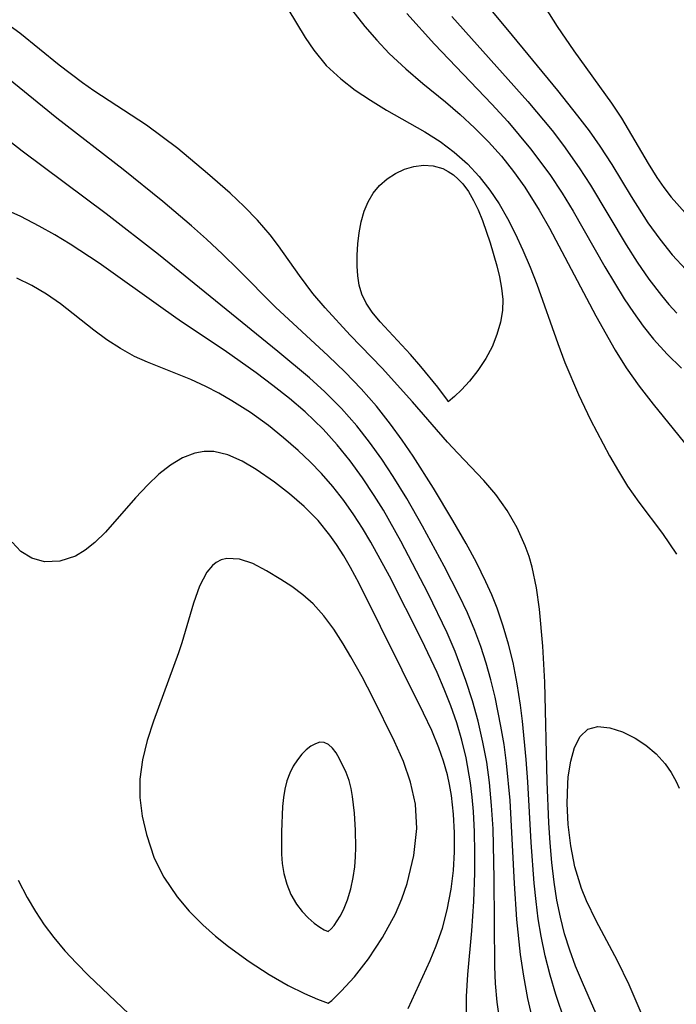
# Model space of a CAD drawing. Header units: metres. Extents: x 1073367 to 1082519, y 1569854 to 1574957.
# Tile 518 of 656: x 1077663 to 1077717, y 1573825 to 1573907. Entities that reach past the tile are written whole.
import ezdxf

# ---------------------------------------------------------------- set-up
doc = ezdxf.new("R2010")
doc.units = ezdxf.units.M
doc.layers.add('CGG_CurvaNivelLidar_v1', color=253, linetype='Continuous', lineweight=30)

msp = doc.modelspace()

# ---------------------------------------------------------------- linework, layer by layer
at = {"layer": 'CGG_CurvaNivelLidar_v1'}
for p, q in [((1077704.5972, 1573911.0748, 70.5), (1077707.5682, 1573906.4098, 70.5)), ((1077700.3314, 1573909.8334, 70), (1077703.4413, 1573906.1205, 70)), ((1077685.1391, 1573907.8591, 68), (1077686.5784, 1573905.4686, 68)), ((1077690.4396, 1573907.8238, 68.5), (1077691.5477, 1573906.3919, 68.5)), ((1077695.049, 1573907.4768, 69), (1077697.3465, 1573904.9246, 69)), ((1077698.7963, 1573907.2206, 69.5), (1077705.1351, 1573900.1609, 69.5)), ((1077662.7997, 1573905.8323, 68), (1077661.6131, 1573906.7056, 68)), ((1077691.5477, 1573906.3919, 68.5), (1077692.5378, 1573905.25, 68.5)), ((1077707.5682, 1573906.4098, 70.5), (1077708.9643, 1573904.3614, 70.5)), ((1077666.09, 1573903.1906, 68), (1077662.7997, 1573905.8323, 68)), ((1077686.5784, 1573905.4686, 68), (1077687.2945, 1573904.4201, 68)), ((1077703.4413, 1573906.1205, 70), (1077707.5878, 1573901.0673, 70)), ((1077692.5378, 1573905.25, 68.5), (1077693.5834, 1573904.1602, 68.5)), ((1077697.3465, 1573904.9246, 69), (1077702.1272, 1573899.9376, 69)), ((1077687.2945, 1573904.4201, 68), (1077688.3273, 1573903.154, 68)), ((1077693.5834, 1573904.1602, 68.5), (1077694.9565, 1573902.8673, 68.5)), ((1077708.9643, 1573904.3614, 70.5), (1077712.1005, 1573900.0249, 70.5)), ((1077668.0279, 1573901.7187, 68), (1077666.09, 1573903.1906, 68)), ((1077688.3273, 1573903.154, 68), (1077689.5393, 1573902.028, 68)), ((1077665.8774, 1573898.7609, 68.5), (1077661.5471, 1573902.278, 68.5)), ((1077694.9565, 1573902.8673, 68.5), (1077696.385, 1573901.6461, 68.5)), ((1077668.9807, 1573901.0495, 68), (1077668.0279, 1573901.7187, 68)), ((1077689.5393, 1573902.028, 68), (1077690.7423, 1573901.1087, 68)), ((1077696.385, 1573901.6461, 68.5), (1077698.2589, 1573900.1379, 68.5)), ((1077673.354, 1573898.1776, 68), (1077668.9807, 1573901.0495, 68)), ((1077690.7423, 1573901.1087, 68), (1077692.0216, 1573900.2505, 68)), ((1077707.5878, 1573901.0673, 70), (1077709.2685, 1573898.9657, 70)), ((1077692.0216, 1573900.2505, 68), (1077693.3521, 1573899.4409, 68)), ((1077698.2589, 1573900.1379, 68.5), (1077699.494, 1573899.0825, 68.5)), ((1077702.1272, 1573899.9376, 69), (1077703.4517, 1573898.4825, 69)), ((1077705.1351, 1573900.1609, 69.5), (1077707.1444, 1573897.7272, 69.5)), ((1077712.1005, 1573900.0249, 70.5), (1077712.9249, 1573898.772, 70.5)), ((1077663.0148, 1573896.0195, 69), (1077659.2704, 1573898.8973, 69)), ((1077693.3521, 1573899.4409, 68), (1077696.5471, 1573897.6386, 68)), ((1077699.494, 1573899.0825, 68.5), (1077700.6916, 1573897.9724, 68.5)), ((1077709.2685, 1573898.9657, 70), (1077710.2212, 1573897.7094, 70)), ((1077671.4251, 1573894.5021, 68.5), (1077665.8774, 1573898.7609, 68.5)), ((1077674.6755, 1573897.2238, 68), (1077673.354, 1573898.1776, 68)), ((1077703.4517, 1573898.4825, 69), (1077705.342, 1573896.2219, 69)), ((1077712.9249, 1573898.772, 70.5), (1077715.1392, 1573895, 70.5)), ((1077675.9604, 1573896.2271, 68), (1077674.6755, 1573897.2238, 68)), ((1077696.5471, 1573897.6386, 68), (1077697.8342, 1573896.824, 68)), ((1077700.6916, 1573897.9724, 68.5), (1077701.8418, 1573896.8057, 68.5)), ((1077707.1444, 1573897.7272, 69.5), (1077708.1041, 1573896.4787, 69.5)), ((1077710.2212, 1573897.7094, 70), (1077711.1283, 1573896.4257, 70)), ((1077697.8342, 1573896.824, 68), (1077698.9973, 1573895.9471, 68)), ((1077701.8418, 1573896.8057, 68.5), (1077702.9171, 1573895.5993, 68.5)), ((1077708.1041, 1573896.4787, 69.5), (1077709.4123, 1573894.6427, 69.5)), ((1077711.1283, 1573896.4257, 70), (1077712.1073, 1573894.9041, 70)), ((1077670.0072, 1573890.7895, 69), (1077663.0148, 1573896.0195, 69)), ((1077678.439, 1573894.1672, 68), (1077675.9604, 1573896.2271, 68)), ((1077698.9973, 1573895.9471, 68), (1077700.0841, 1573894.9702, 68)), ((1077702.9171, 1573895.5993, 68.5), (1077703.931, 1573894.3366, 68.5)), ((1077705.342, 1573896.2219, 69), (1077706.9457, 1573894.074, 69)), ((1077694.8509, 1573894.5126, 67.5), (1077695.6317, 1573894.749, 67.5)), ((1077695.6317, 1573894.749, 67.5), (1077696.424, 1573894.8539, 67.5)), ((1077696.424, 1573894.8539, 67.5), (1077697.2472, 1573894.7984, 67.5)), ((1077697.2472, 1573894.7984, 67.5), (1077698.0361, 1573894.5697, 67.5)), ((1077700.0841, 1573894.9702, 68), (1077701.0711, 1573893.9151, 68)), ((1077712.1073, 1573894.9041, 70), (1077713.7256, 1573892.2473, 70)), ((1077715.1392, 1573895, 70.5), (1077715.8736, 1573893.8341, 70.5)), ((1077674.7324, 1573891.8247, 68.5), (1077671.4251, 1573894.5021, 68.5)), ((1077680.3153, 1573892.5121, 68), (1077678.439, 1573894.1672, 68)), ((1077693.3976, 1573893.7119, 67.5), (1077694.0994, 1573894.1638, 67.5)), ((1077694.0994, 1573894.1638, 67.5), (1077694.8509, 1573894.5126, 67.5)), ((1077698.0361, 1573894.5697, 67.5), (1077698.499, 1573894.3373, 67.5)), ((1077698.499, 1573894.3373, 67.5), (1077698.9343, 1573894.0421, 67.5)), ((1077698.9343, 1573894.0421, 67.5), (1077699.333, 1573893.6968, 67.5)), ((1077701.0711, 1573893.9151, 68), (1077701.9691, 1573892.7736, 68)), ((1077703.931, 1573894.3366, 68.5), (1077704.8766, 1573893.0178, 68.5)), ((1077706.9457, 1573894.074, 69), (1077707.9749, 1573892.5314, 69)), ((1077709.4123, 1573894.6427, 69.5), (1077710.3482, 1573893.184, 69.5)), ((1077692.2538, 1573892.5178, 67.5), (1077692.77, 1573893.1567, 67.5)), ((1077692.77, 1573893.1567, 67.5), (1077693.3976, 1573893.7119, 67.5)), ((1077699.333, 1573893.6968, 67.5), (1077699.7005, 1573893.303, 67.5)), ((1077699.7005, 1573893.303, 67.5), (1077700.1833, 1573892.6479, 67.5)), ((1077710.3482, 1573893.184, 69.5), (1077713.3168, 1573888.2284, 69.5)), ((1077715.8736, 1573893.8341, 70.5), (1077716.4491, 1573892.9986, 70.5)), ((1077681.4907, 1573891.4094, 68), (1077680.3153, 1573892.5121, 68)), ((1077691.8285, 1573891.7981, 67.5), (1077692.2538, 1573892.5178, 67.5)), ((1077700.1833, 1573892.6479, 67.5), (1077700.608, 1573891.9216, 67.5)), ((1077701.9691, 1573892.7736, 68), (1077702.733, 1573891.6214, 68)), ((1077704.8766, 1573893.0178, 68.5), (1077706.0721, 1573891.1041, 68.5)), ((1077707.9749, 1573892.5314, 69), (1077708.8978, 1573891.0154, 69)), ((1077713.7256, 1573892.2473, 70), (1077715.1249, 1573890.0649, 70)), ((1077716.4491, 1573892.9986, 70.5), (1077717.0576, 1573892.1957, 70.5)), ((1077677.0995, 1573889.8119, 68.5), (1077674.7324, 1573891.8247, 68.5)), ((1077691.4933, 1573891.0164, 67.5), (1077691.8285, 1573891.7981, 67.5)), ((1077700.608, 1573891.9216, 67.5), (1077700.9855, 1573891.1426, 67.5)), ((1077702.733, 1573891.6214, 68), (1077703.4284, 1573890.4118, 68)), ((1077717.0576, 1573892.1957, 70.5), (1077718.2258, 1573890.883, 70.5)), ((1077662.8909, 1573890.5745, 69.5), (1077661.3507, 1573891.2705, 69.5)), ((1077674.3502, 1573887.4022, 69), (1077670.0072, 1573890.7895, 69)), ((1077682.6111, 1573890.2652, 68), (1077681.4907, 1573891.4094, 68)), ((1077691.2375, 1573890.1415, 67.5), (1077691.4933, 1573891.0164, 67.5)), ((1077700.9855, 1573891.1426, 67.5), (1077701.3542, 1573890.2476, 67.5)), ((1077706.0721, 1573891.1041, 68.5), (1077706.9274, 1573889.5972, 68.5)), ((1077708.8978, 1573891.0154, 69), (1077711.5372, 1573886.3847, 69)), ((1077664.4189, 1573889.7843, 69.5), (1077662.8909, 1573890.5745, 69.5)), ((1077665.7205, 1573889.0493, 69.5), (1077664.4189, 1573889.7843, 69.5)), ((1077678.3526, 1573888.6974, 68.5), (1077677.0995, 1573889.8119, 68.5)), ((1077683.6502, 1573889.0625, 68), (1077682.6111, 1573890.2652, 68)), ((1077691.0646, 1573889.232, 67.5), (1077691.2375, 1573890.1415, 67.5)), ((1077701.3542, 1573890.2476, 67.5), (1077701.9942, 1573888.3757, 67.5)), ((1077703.4284, 1573890.4118, 68), (1077704.0712, 1573889.159, 68)), ((1077715.1249, 1573890.0649, 70), (1077716.1095, 1573888.683, 70)), ((1077667.011, 1573888.2717, 69.5), (1077665.7205, 1573889.0493, 69.5)), ((1077684.3524, 1573888.1339, 68), (1077683.6502, 1573889.0625, 68)), ((1077690.958, 1573888.3039, 67.5), (1077691.0646, 1573889.232, 67.5)), ((1077704.0712, 1573889.159, 68), (1077704.7177, 1573887.7745, 68)), ((1077706.9274, 1573889.5972, 68.5), (1077710.7774, 1573882.304, 68.5)), ((1077669.4105, 1573886.7042, 69.5), (1077667.011, 1573888.2717, 69.5)), ((1077679.6996, 1573887.4498, 68.5), (1077678.3526, 1573888.6974, 68.5)), ((1077690.9074, 1573887.3712, 67.5), (1077690.958, 1573888.3039, 67.5)), ((1077701.9942, 1573888.3757, 67.5), (1077702.5356, 1573886.4839, 67.5)), ((1077713.3168, 1573888.2284, 69.5), (1077714.2431, 1573886.7706, 69.5)), ((1077716.1095, 1573888.683, 70), (1077717.1591, 1573887.3735, 70)), ((1077684.3071, 1573879.3527, 69), (1077674.3502, 1573887.4022, 69)), ((1077681.0067, 1573886.1734, 68.5), (1077679.6996, 1573887.4498, 68.5)), ((1077686.0973, 1573885.6617, 68), (1077684.3524, 1573888.1339, 68)), ((1077690.9088, 1573886.4472, 67.5), (1077690.9074, 1573887.3712, 67.5)), ((1077704.7177, 1573887.7745, 68), (1077705.3212, 1573886.3616, 68)), ((1077717.1591, 1573887.3735, 70), (1077718.2905, 1573886.1602, 70)), ((1077674.7493, 1573882.8838, 69.5), (1077669.4105, 1573886.7042, 69.5)), ((1077714.2431, 1573886.7706, 69.5), (1077715.2146, 1573885.3569, 69.5)), ((1077684.1005, 1573883.0357, 68.5), (1077681.0067, 1573886.1734, 68.5)), ((1077690.9583, 1573885.6389, 67.5), (1077690.9088, 1573886.4472, 67.5)), ((1077702.5356, 1573886.4839, 67.5), (1077702.7611, 1573885.5471, 67.5)), ((1077705.3212, 1573886.3616, 68), (1077705.8707, 1573884.9578, 68)), ((1077711.5372, 1573886.3847, 69), (1077713.1608, 1573883.7315, 69)), ((1077663.8089, 1573884.8248, 70), (1077662.567, 1573885.4467, 70)), ((1077687.2281, 1573884.1625, 68), (1077686.0973, 1573885.6617, 68)), ((1077691.0734, 1573884.8578, 67.5), (1077690.9583, 1573885.6389, 67.5)), ((1077702.7611, 1573885.5471, 67.5), (1077702.9381, 1573884.6103, 67.5)), ((1077705.8707, 1573884.9578, 68), (1077707.6097, 1573880.0003, 68)), ((1077715.2146, 1573885.3569, 69.5), (1077716.2463, 1573884.0043, 69.5)), ((1077665.0221, 1573884.1047, 70), (1077663.8089, 1573884.8248, 70)), ((1077666.1944, 1573883.3016, 70), (1077665.0221, 1573884.1047, 70)), ((1077688.2363, 1573882.9634, 68), (1077687.2281, 1573884.1625, 68)), ((1077691.2825, 1573884.1148, 67.5), (1077691.0734, 1573884.8578, 67.5)), ((1077691.6482, 1573883.3516, 67.5), (1077691.2825, 1573884.1148, 67.5)), ((1077702.9381, 1573884.6103, 67.5), (1077703.0419, 1573883.6719, 67.5)), ((1077668.9615, 1573881.1172, 70), (1077666.1944, 1573883.3016, 70)), ((1077692.1492, 1573882.6132, 67.5), (1077691.6482, 1573883.3516, 67.5)), ((1077703.0419, 1573883.6719, 67.5), (1077703.0109, 1573882.7569, 67.5)), ((1077713.1608, 1573883.7315, 69), (1077713.9325, 1573882.5787, 69)), ((1077716.2463, 1573884.0043, 69.5), (1077716.8808, 1573883.2549, 69.5)), ((1077716.8808, 1573883.2549, 69.5), (1077717.5475, 1573882.5389, 69.5)), ((1077676.2769, 1573881.8215, 69.5), (1077674.7493, 1573882.8838, 69.5)), ((1077688.4909, 1573878.9682, 68.5), (1077684.1005, 1573883.0357, 68.5)), ((1077690.3377, 1573880.7044, 68), (1077688.2363, 1573882.9634, 68)), ((1077692.8219, 1573881.8043, 67.5), (1077692.1492, 1573882.6132, 67.5)), ((1077703.0109, 1573882.7569, 67.5), (1077702.8438, 1573881.7693, 67.5)), ((1077713.9325, 1573882.5787, 69), (1077714.742, 1573881.4582, 69)), ((1077679.838, 1573879.4544, 69.5), (1077676.2769, 1573881.8215, 69.5)), ((1077695.3409, 1573879.0788, 67.5), (1077692.8219, 1573881.8043, 67.5)), ((1077702.8438, 1573881.7693, 67.5), (1077702.5511, 1573880.7485, 67.5)), ((1077710.7774, 1573882.304, 68.5), (1077712.387, 1573879.4515, 68.5)), ((1077670.0544, 1573880.3123, 70), (1077668.9615, 1573881.1172, 70)), ((1077714.742, 1573881.4582, 69), (1077715.5995, 1573880.3791, 69)), ((1077671.1852, 1573879.5768, 70), (1077670.0544, 1573880.3123, 70)), ((1077692.9951, 1573877.9402, 68), (1077690.3377, 1573880.7044, 68)), ((1077702.5511, 1573880.7485, 67.5), (1077702.1444, 1573879.7335, 67.5)), ((1077707.6097, 1573880.0003, 68), (1077708.2155, 1573878.4293, 68)), ((1077715.5995, 1573880.3791, 69), (1077716.722, 1573879.1295, 69)), ((1077672.3575, 1573878.935, 70), (1077671.1852, 1573879.5768, 70)), ((1077682.4954, 1573877.558, 69.5), (1077679.838, 1573879.4544, 69.5)), ((1077686.9479, 1573877.1383, 69), (1077684.3071, 1573879.3527, 69)), ((1077702.1444, 1573879.7335, 67.5), (1077701.6366, 1573878.7617, 67.5)), ((1077712.387, 1573879.4515, 68.5), (1077713.322, 1573877.9673, 68.5)), ((1077716.722, 1573879.1295, 69), (1077717.9203, 1573877.9518, 69)), ((1077673.4477, 1573878.4479, 70), (1077672.3575, 1573878.935, 70)), ((1077677.0496, 1573877, 70), (1077673.4477, 1573878.4479, 70)), ((1077689.8954, 1573877.6224, 68.5), (1077688.4909, 1573878.9682, 68.5)), ((1077696.1983, 1573878.1037, 67.5), (1077695.3409, 1573879.0788, 67.5)), ((1077701.6366, 1573878.7617, 67.5), (1077700.9659, 1573877.7508, 67.5)), ((1077708.2155, 1573878.4293, 68), (1077709.3478, 1573875.748, 68)), ((1077683.8929, 1573876.5093, 69.5), (1077682.4954, 1573877.558, 69.5)), ((1077691.2472, 1573876.2262, 68.5), (1077689.8954, 1573877.6224, 68.5)), ((1077695.5212, 1573875.1367, 68), (1077692.9951, 1573877.9402, 68)), ((1077697.6227, 1573876.3757, 67.5), (1077696.1983, 1573878.1037, 67.5)), ((1077700.9659, 1573877.7508, 67.5), (1077700.2595, 1573876.8668, 67.5)), ((1077713.322, 1573877.9673, 68.5), (1077714.4055, 1573876.4431, 68.5)), ((1077678.2905, 1573876.43, 70), (1077677.0496, 1573877, 70)), ((1077688.2173, 1573875.987, 69), (1077686.9479, 1573877.1383, 69)), ((1077700.2595, 1573876.8668, 67.5), (1077699.5889, 1573876.1356, 67.5)), ((1077679.382, 1573875.8631, 70), (1077678.2905, 1573876.43, 70)), ((1077680.4575, 1573875.2456, 70), (1077679.382, 1573875.8631, 70)), ((1077685.2598, 1573875.4291, 69.5), (1077683.8929, 1573876.5093, 69.5)), ((1077689.6036, 1573874.5999, 69), (1077688.2173, 1573875.987, 69)), ((1077692.505, 1573874.7886, 68.5), (1077691.2472, 1573876.2262, 68.5)), ((1077698.4288, 1573875.2999, 67.5), (1077697.6227, 1573876.3757, 67.5)), ((1077699.5889, 1573876.1356, 67.5), (1077699.0247, 1573875.5843, 67.5)), ((1077714.4055, 1573876.4431, 68.5), (1077715.5531, 1573874.9626, 68.5)), ((1077682.0166, 1573874.2525, 70), (1077680.4575, 1573875.2456, 70)), ((1077686.5806, 1573874.3034, 69.5), (1077685.2598, 1573875.4291, 69.5)), ((1077698.4429, 1573871.7946, 68), (1077695.5212, 1573875.1367, 68)), ((1077698.5, 1573875.1373, 67.5), (1077698.4288, 1573875.2999, 67.5)), ((1077699.0247, 1573875.5843, 67.5), (1077698.5, 1573875.1373, 67.5)), ((1077709.3478, 1573875.748, 68), (1077710.3499, 1573873.6459, 68)), ((1077683.5258, 1573873.167, 70), (1077682.0166, 1573874.2525, 70)), ((1077688.0757, 1573872.8693, 69.5), (1077686.5806, 1573874.3034, 69.5)), ((1077690.8742, 1573873.1542, 69), (1077689.6036, 1573874.5999, 69)), ((1077693.6932, 1573873.2922, 68.5), (1077692.505, 1573874.7886, 68.5)), ((1077715.5531, 1573874.9626, 68.5), (1077719.7157, 1573869.802, 68.5)), ((1077710.3499, 1573873.6459, 68), (1077711.9329, 1573870.6456, 68)), ((1077684.7731, 1573872.1606, 70), (1077683.5258, 1573873.167, 70)), ((1077689.2347, 1573871.5826, 69.5), (1077688.0757, 1573872.8693, 69.5)), ((1077691.9442, 1573871.7891, 69), (1077690.8742, 1573873.1542, 69)), ((1077694.6582, 1573871.971, 68.5), (1077693.6932, 1573873.2922, 68.5)), ((1077685.9795, 1573871.1013, 70), (1077684.7731, 1573872.1606, 70)), ((1077692.9554, 1573870.3754, 69), (1077691.9442, 1573871.7891, 69)), ((1077695.5805, 1573870.6204, 68.5), (1077694.6582, 1573871.971, 68.5)), ((1077699.282, 1573870.8785, 68), (1077698.4429, 1573871.7946, 68)), ((1077678.1565, 1573871.0192, 70.5), (1077677.3837, 1573870.8833, 70.5)), ((1077678.9735, 1573871.0034, 70.5), (1077678.1565, 1573871.0192, 70.5)), ((1077680.1466, 1573870.7255, 70.5), (1077678.9735, 1573871.0034, 70.5)), ((1077686.982, 1573870.1608, 70), (1077685.9795, 1573871.1013, 70)), ((1077690.3208, 1573870.2279, 69.5), (1077689.2347, 1573871.5826, 69.5)), ((1077676.3535, 1573870.4822, 70.5), (1077675.3541, 1573869.8788, 70.5)), ((1077677.3837, 1573870.8833, 70.5), (1077676.3535, 1573870.4822, 70.5)), ((1077681.3188, 1573870.2121, 70.5), (1077680.1466, 1573870.7255, 70.5)), ((1077682.4928, 1573869.5266, 70.5), (1077681.3188, 1573870.2121, 70.5)), ((1077687.9436, 1573869.1778, 70), (1077686.982, 1573870.1608, 70)), ((1077691.3454, 1573868.8187, 69.5), (1077690.3208, 1573870.2279, 69.5)), ((1077693.9162, 1573868.9223, 69), (1077692.9554, 1573870.3754, 69)), ((1077697.2697, 1573867.952, 68.5), (1077695.5805, 1573870.6204, 68.5)), ((1077701.4596, 1573868.6102, 68), (1077699.282, 1573870.8785, 68)), ((1077711.9329, 1573870.6456, 68), (1077712.662, 1573869.3735, 68)), ((1077675.3541, 1573869.8788, 70.5), (1077674.3878, 1573869.1192, 70.5)), ((1077684.0338, 1573868.4591, 70.5), (1077682.4928, 1573869.5266, 70.5)), ((1077712.662, 1573869.3735, 68), (1077713.4355, 1573868.1396, 68)), ((1077674.3878, 1573869.1192, 70.5), (1077673.4584, 1573868.2419, 70.5)), ((1077688.8932, 1573868.0879, 70), (1077687.9436, 1573869.1778, 70)), ((1077692.315, 1573867.3643, 69.5), (1077691.3454, 1573868.8187, 69.5)), ((1077695.0354, 1573867.0976, 69), (1077693.9162, 1573868.9223, 69)), ((1077702.4697, 1573867.4354, 68), (1077701.4596, 1573868.6102, 68)), ((1077673.4584, 1573868.2419, 70.5), (1077672.4465, 1573867.1478, 70.5)), ((1077685.2827, 1573867.4938, 70.5), (1077684.0338, 1573868.4591, 70.5)), ((1077689.7859, 1573866.9429, 70), (1077688.8932, 1573868.0879, 70)), ((1077698.8897, 1573865.2662, 68.5), (1077697.2697, 1573867.952, 68.5)), ((1077713.4355, 1573868.1396, 68), (1077714.381, 1573866.799, 68)), ((1077672.4465, 1573867.1478, 70.5), (1077669.9447, 1573864.3063, 70.5)), ((1077686.4993, 1573866.4345, 70.5), (1077685.2827, 1573867.4938, 70.5)), ((1077690.6268, 1573865.7514, 70), (1077689.7859, 1573866.9429, 70)), ((1077693.0874, 1573866.1173, 69.5), (1077692.315, 1573867.3643, 69.5)), ((1077696.3592, 1573864.7913, 69), (1077695.0354, 1573867.0976, 69)), ((1077703.4153, 1573866.0963, 68), (1077702.4697, 1573867.4354, 68)), ((1077687.6471, 1573865.2664, 70.5), (1077686.4993, 1573866.4345, 70.5)), ((1077694.543, 1573863.5621, 69.5), (1077693.0874, 1573866.1173, 69.5)), ((1077704.2278, 1573864.6653, 68), (1077703.4153, 1573866.0963, 68)), ((1077714.381, 1573866.799, 68), (1077716.3461, 1573864.183, 68)), ((1077688.6321, 1573864.0584, 70.5), (1077687.6471, 1573865.2664, 70.5)), ((1077691.3542, 1573864.626, 70), (1077690.6268, 1573865.7514, 70)), ((1077699.9945, 1573863.3677, 68.5), (1077698.8897, 1573865.2662, 68.5)), ((1077692.0458, 1573863.4726, 70), (1077691.3542, 1573864.626, 70)), ((1077698.154, 1573861.4694, 69), (1077696.3592, 1573864.7913, 69)), ((1077704.905, 1573863.1579, 68), (1077704.2278, 1573864.6653, 68)), ((1077669.9447, 1573864.3063, 70.5), (1077669.0515, 1573863.4304, 70.5)), ((1077689.1882, 1573863.2733, 70.5), (1077688.6321, 1573864.0584, 70.5)), ((1077696.8097, 1573859.1938, 69.5), (1077694.543, 1573863.5621, 69.5)), ((1077716.3461, 1573864.183, 68), (1077717.5047, 1573862.4663, 68)), ((1077662.8993, 1573862.6883, 70.5), (1077662.1739, 1573863.4613, 70.5)), ((1077668.2644, 1573862.801, 70.5), (1077667.4458, 1573862.3092, 70.5)), ((1077669.0515, 1573863.4304, 70.5), (1077668.2644, 1573862.801, 70.5)), ((1077689.7902, 1573862.3307, 70.5), (1077689.1882, 1573863.2733, 70.5)), ((1077693.5975, 1573860.6224, 70), (1077692.0458, 1573863.4726, 70)), ((1077700.8397, 1573861.7804, 68.5), (1077699.9945, 1573863.3677, 68.5)), ((1077705.2233, 1573862.2776, 68), (1077704.905, 1573863.1579, 68)), ((1077663.8169, 1573862.1321, 70.5), (1077662.8993, 1573862.6883, 70.5)), ((1077664.8697, 1573861.8383, 70.5), (1077663.8169, 1573862.1321, 70.5)), ((1077667.4458, 1573862.3092, 70.5), (1077666.1496, 1573861.8777, 70.5)), ((1077679.5839, 1573861.9858, 71), (1077679.1626, 1573861.767, 71)), ((1077680.0463, 1573862.1007, 71), (1077679.5839, 1573861.9858, 71)), ((1077681.1175, 1573862.0462, 71), (1077680.0463, 1573862.1007, 71)), ((1077682.2173, 1573861.6774, 71), (1077681.1175, 1573862.0462, 71)), ((1077690.3571, 1573861.3549, 70.5), (1077689.7902, 1573862.3307, 70.5)), ((1077705.491, 1573861.3773, 68), (1077705.2233, 1573862.2776, 68)), ((1077666.1496, 1573861.8777, 70.5), (1077664.8697, 1573861.8383, 70.5)), ((1077678.8693, 1573861.5336, 71), (1077678.3967, 1573860.9777, 71)), ((1077679.1626, 1573861.767, 71), (1077678.8693, 1573861.5336, 71)), ((1077683.3667, 1573861.0897, 71), (1077682.2173, 1573861.6774, 71)), ((1077691.0665, 1573860.0227, 70.5), (1077690.3571, 1573861.3549, 70.5)), ((1077699.4113, 1573859.0249, 69), (1077698.154, 1573861.4694, 69)), ((1077701.6281, 1573860.1626, 68.5), (1077700.8397, 1573861.7804, 68.5)), ((1077705.8537, 1573859.6567, 68), (1077705.491, 1573861.3773, 68)), ((1077678.3967, 1573860.9777, 71), (1077677.7827, 1573859.806, 71)), ((1077684.5529, 1573860.3676, 71), (1077683.3667, 1573861.0897, 71)), ((1077685.4728, 1573859.7616, 71), (1077684.5529, 1573860.3676, 71)), ((1077696.302, 1573855.297, 70), (1077693.5975, 1573860.6224, 70)), ((1077677.7827, 1573859.806, 71), (1077677.2767, 1573858.3798, 71)), ((1077686.3786, 1573859.0933, 71), (1077685.4728, 1573859.7616, 71)), ((1077696.4413, 1573849.2283, 70.5), (1077691.0665, 1573860.0227, 70.5)), ((1077702.1156, 1573859.0701, 68.5), (1077701.6281, 1573860.1626, 68.5)), ((1077706.0914, 1573857.8863, 68), (1077705.8537, 1573859.6567, 68)), ((1077687.2397, 1573858.3332, 71), (1077686.3786, 1573859.0933, 71)), ((1077698.3981, 1573855.9098, 69.5), (1077696.8097, 1573859.1938, 69.5)), ((1077700.0965, 1573857.5831, 69), (1077699.4113, 1573859.0249, 69)), ((1077702.5634, 1573857.9608, 68.5), (1077702.1156, 1573859.0701, 68.5)), ((1077677.2767, 1573858.3798, 71), (1077676.2988, 1573855.0899, 71)), ((1077688.1303, 1573857.3375, 71), (1077687.2397, 1573858.3332, 71)), ((1077703.0772, 1573856.4793, 68.5), (1077702.5634, 1573857.9608, 68.5)), ((1077706.3663, 1573854.8057, 68), (1077706.0914, 1573857.8863, 68)), ((1077688.9513, 1573856.2204, 71), (1077688.1303, 1573857.3375, 71)), ((1077700.7204, 1573856.1179, 69), (1077700.0965, 1573857.5831, 69)), ((1077689.7285, 1573855.0152, 71), (1077688.9513, 1573856.2204, 71)), ((1077703.5163, 1573854.9688, 68.5), (1077703.0772, 1573856.4793, 68.5)), ((1077699.071, 1573854.3526, 69.5), (1077698.3981, 1573855.9098, 69.5)), ((1077701.2161, 1573854.7672, 69), (1077700.7204, 1573856.1179, 69)), ((1077676.2988, 1573855.0899, 71), (1077676.0214, 1573854.2469, 71)), ((1077690.3812, 1573853.9227, 71), (1077689.7285, 1573855.0152, 71)), ((1077697.5672, 1573852.6086, 70), (1077696.302, 1573855.297, 70)), ((1077701.6529, 1573853.394, 69), (1077701.2161, 1573854.7672, 69)), ((1077703.8903, 1573853.4351, 68.5), (1077703.5163, 1573854.9688, 68.5)), ((1077706.553, 1573851.8153, 68), (1077706.3663, 1573854.8057, 68)), ((1077676.0214, 1573854.2469, 71), (1077673.9441, 1573848.566, 71)), ((1077691.3166, 1573852.2513, 71), (1077690.3812, 1573853.9227, 71)), ((1077699.9612, 1573851.9475, 69.5), (1077699.071, 1573854.3526, 69.5)), ((1077702.0426, 1573851.9917, 69), (1077701.6529, 1573853.394, 69)), ((1077704.2415, 1573851.6801, 68.5), (1077703.8903, 1573853.4351, 68.5)), ((1077692.2207, 1573850.5321, 71), (1077691.3166, 1573852.2513, 71)), ((1077698.1644, 1573851.2344, 70), (1077697.5672, 1573852.6086, 70)), ((1077700.5028, 1573850.2595, 69.5), (1077699.9612, 1573851.9475, 69.5)), ((1077702.3887, 1573850.5746, 69), (1077702.0426, 1573851.9917, 69)), ((1077704.5201, 1573849.9062, 68.5), (1077704.2415, 1573851.6801, 68.5)), ((1077706.7424, 1573843.5284, 68), (1077706.553, 1573851.8153, 68)), ((1077694.0193, 1573846.8846, 71), (1077692.2207, 1573850.5321, 71)), ((1077698.7121, 1573849.8341, 70), (1077698.1644, 1573851.2344, 70)), ((1077702.8848, 1573848.1578, 69), (1077702.3887, 1573850.5746, 69)), ((1077699.2007, 1573848.4145, 70), (1077698.7121, 1573849.8341, 70)), ((1077700.9828, 1573848.5532, 69.5), (1077700.5028, 1573850.2595, 69.5)), ((1077704.6827, 1573848.5718, 68.5), (1077704.5201, 1573849.9062, 68.5)), ((1077697.1162, 1573847.8006, 70.5), (1077696.4413, 1573849.2283, 70.5)), ((1077673.9441, 1573848.566, 71), (1077673.4275, 1573846.9593, 71)), ((1077699.6263, 1573846.9768, 70), (1077699.2007, 1573848.4145, 70)), ((1077701.3885, 1573846.8279, 69.5), (1077700.9828, 1573848.5532, 69.5)), ((1077703.1393, 1573846.6109, 69), (1077702.8848, 1573848.1578, 69)), ((1077704.9819, 1573845.3722, 68.5), (1077704.6827, 1573848.5718, 68.5)), ((1077710.1266, 1573847.8883, 67.5), (1077710.9647, 1573848.1143, 67.5)), ((1077710.9647, 1573848.1143, 67.5), (1077711.9488, 1573848.0147, 67.5)), ((1077711.9488, 1573848.0147, 67.5), (1077713.0224, 1573847.6643, 67.5)), ((1077697.7182, 1573846.3544, 70.5), (1077697.1162, 1573847.8006, 70.5)), ((1077709.0228, 1573846.3851, 67.5), (1077709.491, 1573847.2915, 67.5)), ((1077709.491, 1573847.2915, 67.5), (1077710.1266, 1573847.8883, 67.5)), ((1077713.0224, 1573847.6643, 67.5), (1077714.0519, 1573847.159, 67.5)), ((1077714.0519, 1573847.159, 67.5), (1077714.953, 1573846.5712, 67.5)), ((1077673.4275, 1573846.9593, 71), (1077673.0254, 1573845.35, 71)), ((1077687.0493, 1573846.4716, 71.5), (1077686.6724, 1573846.1782, 71.5)), ((1077687.429, 1573846.6854, 71.5), (1077687.0493, 1573846.4716, 71.5)), ((1077687.8006, 1573846.8022, 71.5), (1077687.429, 1573846.6854, 71.5)), ((1077688.1531, 1573846.7982, 71.5), (1077687.8006, 1573846.8022, 71.5)), ((1077688.511, 1573846.6317, 71.5), (1077688.1531, 1573846.7982, 71.5)), ((1077688.8393, 1573846.3255, 71.5), (1077688.511, 1573846.6317, 71.5)), ((1077694.758, 1573845.2044, 71), (1077694.0193, 1573846.8846, 71)), ((1077698.1032, 1573845.2411, 70.5), (1077697.7182, 1573846.3544, 70.5)), ((1077699.9813, 1573845.5214, 70), (1077699.6263, 1573846.9768, 70)), ((1077701.6965, 1573845.1525, 69.5), (1077701.3885, 1573846.8279, 69.5)), ((1077703.3486, 1573845.0541, 69), (1077703.1393, 1573846.6109, 69)), ((1077708.696, 1573845.2468, 67.5), (1077709.0228, 1573846.3851, 67.5)), ((1077714.953, 1573846.5712, 67.5), (1077715.8051, 1573845.8532, 67.5)), ((1077686.3097, 1573845.8174, 71.5), (1077685.9306, 1573845.3417, 71.5)), ((1077686.6724, 1573846.1782, 71.5), (1077686.3097, 1573845.8174, 71.5)), ((1077689.1448, 1573845.9162, 71.5), (1077688.8393, 1573846.3255, 71.5)), ((1077689.4329, 1573845.4327, 71.5), (1077689.1448, 1573845.9162, 71.5)), ((1077700.3504, 1573843.4363, 70), (1077699.9813, 1573845.5214, 70)), ((1077715.8051, 1573845.8532, 67.5), (1077716.5725, 1573844.9999, 67.5)), ((1077673.0254, 1573845.35, 71), (1077672.8024, 1573843.7365, 71)), ((1077685.5896, 1573844.8074, 71.5), (1077685.2946, 1573844.2265, 71.5)), ((1077685.9306, 1573845.3417, 71.5), (1077685.5896, 1573844.8074, 71.5)), ((1077689.987, 1573844.2774, 71.5), (1077689.4329, 1573845.4327, 71.5)), ((1077695.3594, 1573843.495, 71), (1077694.758, 1573845.2044, 71)), ((1077698.4204, 1573844.1097, 70.5), (1077698.1032, 1573845.2411, 70.5)), ((1077701.9287, 1573843.4619, 69.5), (1077701.6965, 1573845.1525, 69.5)), ((1077703.6435, 1573841.9561, 69), (1077703.3486, 1573845.0541, 69)), ((1077705.1202, 1573843.5072, 68.5), (1077704.9819, 1573845.3722, 68.5)), ((1077708.4937, 1573843.9388, 67.5), (1077708.696, 1573845.2468, 67.5)), ((1077716.5725, 1573844.9999, 67.5), (1077717.0536, 1573844.3005, 67.5)), ((1077685.2946, 1573844.2265, 71.5), (1077685.057, 1573843.6065, 71.5)), ((1077690.2277, 1573843.6193, 71.5), (1077689.987, 1573844.2774, 71.5)), ((1077698.6013, 1573843.3008, 70.5), (1077698.4204, 1573844.1097, 70.5)), ((1077708.4436, 1573843.355, 67.5), (1077708.4937, 1573843.9388, 67.5)), ((1077717.0536, 1573844.3005, 67.5), (1077717.4787, 1573843.537, 67.5)), ((1077672.8024, 1573843.7365, 71), (1077672.808, 1573842.1963, 71)), ((1077685.057, 1573843.6065, 71.5), (1077684.8787, 1573842.9166, 71.5)), ((1077690.3987, 1573842.968, 71.5), (1077690.2277, 1573843.6193, 71.5)), ((1077695.7675, 1573841.6657, 71), (1077695.3594, 1573843.495, 71)), ((1077698.7643, 1573842.3746, 70.5), (1077698.6013, 1573843.3008, 70.5)), ((1077700.4949, 1573842.2415, 70), (1077700.3504, 1573843.4363, 70)), ((1077702.1102, 1573841.5302, 69.5), (1077701.9287, 1573843.4619, 69.5)), ((1077705.4144, 1573838.4614, 68.5), (1077705.1202, 1573843.5072, 68.5)), ((1077706.8852, 1573840.1052, 68), (1077706.7424, 1573843.5284, 68)), ((1077708.4, 1573841.6978, 67.5), (1077708.4436, 1573843.355, 67.5)), ((1077717.4787, 1573843.537, 67.5), (1077717.7374, 1573842.9909, 67.5)), ((1077684.8787, 1573842.9166, 71.5), (1077684.7601, 1573842.1989, 71.5)), ((1077690.5242, 1573842.291, 71.5), (1077690.3987, 1573842.968, 71.5)), ((1077690.6834, 1573840.8959, 71.5), (1077690.5242, 1573842.291, 71.5)), ((1077698.9451, 1573840.8246, 70.5), (1077698.7643, 1573842.3746, 70.5)), ((1077700.5991, 1573841.0401, 70), (1077700.4949, 1573842.2415, 70)), ((1077672.808, 1573842.1963, 71), (1077673.0028, 1573840.6577, 71)), ((1077684.6846, 1573841.4626, 71.5), (1077684.5996, 1573839.3422, 71.5)), ((1077684.7601, 1573842.1989, 71.5), (1077684.6846, 1573841.4626, 71.5)), ((1077695.8643, 1573839.6218, 71), (1077695.7675, 1573841.6657, 71)), ((1077702.2246, 1573839.5886, 69.5), (1077702.1102, 1573841.5302, 69.5)), ((1077704.0142, 1573835.0523, 69), (1077703.6435, 1573841.9561, 69)), ((1077708.4825, 1573839.9627, 67.5), (1077708.4, 1573841.6978, 67.5)), ((1077673.0028, 1573840.6577, 71), (1077673.3523, 1573839.1286, 71)), ((1077690.7673, 1573839.4759, 71.5), (1077690.6834, 1573840.8959, 71.5)), ((1077699.0266, 1573839.2632, 70.5), (1077698.9451, 1573840.8246, 70.5)), ((1077700.6878, 1573839.3439, 70), (1077700.5991, 1573841.0401, 70)), ((1077706.9907, 1573838.4465, 68), (1077706.8852, 1573840.1052, 68)), ((1077708.6923, 1573838.1925, 67.5), (1077708.4825, 1573839.9627, 67.5)), ((1077673.3523, 1573839.1286, 71), (1077674.007, 1573837.1613, 71)), ((1077684.5996, 1573839.3422, 71.5), (1077684.6175, 1573837.4969, 71.5)), ((1077690.8009, 1573838.0467, 71.5), (1077690.7673, 1573839.4759, 71.5)), ((1077695.6282, 1573837.3742, 71), (1077695.8643, 1573839.6218, 71)), ((1077699.0179, 1573837.6983, 70.5), (1077699.0266, 1573839.2632, 70.5)), ((1077700.7212, 1573837.6418, 70), (1077700.6878, 1573839.3439, 70)), ((1077702.33, 1573835.4646, 69.5), (1077702.2246, 1573839.5886, 69.5)), ((1077705.655, 1573835.0807, 68.5), (1077705.4144, 1573838.4614, 68.5)), ((1077707.1317, 1573836.7975, 68), (1077706.9907, 1573838.4465, 68)), ((1077709.0435, 1573836.4242, 67.5), (1077708.6923, 1573838.1925, 67.5)), ((1077684.6175, 1573837.4969, 71.5), (1077684.6657, 1573836.7201, 71.5)), ((1077690.7792, 1573837.2778, 71.5), (1077690.8009, 1573838.0467, 71.5)), ((1077695.0739, 1573835.0502, 71), (1077695.6282, 1573837.3742, 71)), ((1077698.9226, 1573836.1373, 70.5), (1077699.0179, 1573837.6983, 70.5)), ((1077700.7094, 1573835.9374, 70), (1077700.7212, 1573837.6418, 70)), ((1077674.007, 1573837.1613, 71), (1077674.8028, 1573835.5719, 71)), ((1077684.6657, 1573836.7201, 71.5), (1077684.7994, 1573835.8845, 71.5)), ((1077690.7056, 1573836.4343, 71.5), (1077690.7792, 1573837.2778, 71.5)), ((1077707.3196, 1573835.1617, 68), (1077707.1317, 1573836.7975, 68)), ((1077684.7994, 1573835.8845, 71.5), (1077685.0411, 1573835.0071, 71.5)), ((1077690.5775, 1573835.5528, 71.5), (1077690.7056, 1573836.4343, 71.5)), ((1077698.7386, 1573834.5879, 70.5), (1077698.9226, 1573836.1373, 70.5)), ((1077700.629, 1573833.5599, 70), (1077700.7094, 1573835.9374, 70)), ((1077709.589, 1573834.6216, 67.5), (1077709.0435, 1573836.4242, 67.5)), ((1077662.6759, 1573835.3351, 70.5), (1077663.4293, 1573833.8708, 70.5)), ((1077674.8028, 1573835.5719, 71), (1077675.9133, 1573833.9401, 71)), ((1077685.0411, 1573835.0071, 71.5), (1077685.3934, 1573834.138, 71.5)), ((1077690.3739, 1573834.594, 71.5), (1077690.5775, 1573835.5528, 71.5)), ((1077694.6335, 1573833.769, 71), (1077695.0739, 1573835.0502, 71)), ((1077702.3861, 1573828.1319, 69.5), (1077702.33, 1573835.4646, 69.5)), ((1077704.2087, 1573832.0552, 69), (1077704.0142, 1573835.0523, 69)), ((1077705.8054, 1573833.5624, 68.5), (1077705.655, 1573835.0807, 68.5)), ((1077707.5479, 1573833.6664, 68), (1077707.3196, 1573835.1617, 68)), ((1077685.3934, 1573834.138, 71.5), (1077685.8564, 1573833.3257, 71.5)), ((1077690.103, 1573833.6786, 71.5), (1077690.3739, 1573834.594, 71.5)), ((1077698.4117, 1573832.8514, 70.5), (1077698.7386, 1573834.5879, 70.5)), ((1077709.9971, 1573833.6179, 67.5), (1077709.589, 1573834.6216, 67.5)), ((1077663.4293, 1573833.8708, 70.5), (1077664.1088, 1573832.7199, 70.5)), ((1077675.9133, 1573833.9401, 71), (1077676.9221, 1573832.7516, 71)), ((1077685.8564, 1573833.3257, 71.5), (1077686.3273, 1573832.7105, 71.5)), ((1077689.7691, 1573832.8509, 71.5), (1077690.103, 1573833.6786, 71.5)), ((1077694.1036, 1573832.5237, 71), (1077694.6335, 1573833.769, 71)), ((1077700.4691, 1573831.1053, 70), (1077700.629, 1573833.5599, 70)), ((1077705.9909, 1573832.1054, 68.5), (1077705.8054, 1573833.5624, 68.5)), ((1077707.8334, 1573832.2418, 68), (1077707.5479, 1573833.6664, 68)), ((1077710.8137, 1573831.9475, 67.5), (1077709.9971, 1573833.6179, 67.5)), ((1077664.1088, 1573832.7199, 70.5), (1077664.8487, 1573831.6086, 70.5)), ((1077676.9221, 1573832.7516, 71), (1077678.0589, 1573831.604, 71)), ((1077686.3273, 1573832.7105, 71.5), (1077686.8339, 1573832.1788, 71.5)), ((1077689.5038, 1573832.3402, 71.5), (1077689.7691, 1573832.8509, 71.5)), ((1077693.0308, 1573830.5414, 71), (1077694.1036, 1573832.5237, 71)), ((1077698.0015, 1573831.3316, 70.5), (1077698.4117, 1573832.8514, 70.5)), ((1077664.8487, 1573831.6086, 70.5), (1077665.6497, 1573830.5406, 70.5)), ((1077678.0589, 1573831.604, 71), (1077679.0967, 1573830.6763, 71)), ((1077686.8339, 1573832.1788, 71.5), (1077687.337, 1573831.7404, 71.5)), ((1077687.337, 1573831.7404, 71.5), (1077687.7971, 1573831.4043, 71.5)), ((1077688.9788, 1573831.5453, 71.5), (1077689.5038, 1573832.3402, 71.5)), ((1077704.5134, 1573829.1364, 69), (1077704.2087, 1573832.0552, 69)), ((1077706.2284, 1573830.6594, 68.5), (1077705.9909, 1573832.1054, 68.5)), ((1077708.1881, 1573830.8639, 68), (1077707.8334, 1573832.2418, 68)), ((1077712.5974, 1573828.6219, 67.5), (1077710.8137, 1573831.9475, 67.5)), ((1077687.7971, 1573831.4043, 71.5), (1077688.1535, 1573831.188, 71.5)), ((1077688.1535, 1573831.188, 71.5), (1077688.5, 1573831.0507, 71.5)), ((1077688.5, 1573831.0507, 71.5), (1077688.7452, 1573831.2622, 71.5)), ((1077688.7452, 1573831.2622, 71.5), (1077688.9788, 1573831.5453, 71.5)), ((1077697.487, 1573829.8496, 70.5), (1077698.0015, 1573831.3316, 70.5)), ((1077700.1333, 1573827.4604, 70), (1077700.4691, 1573831.1053, 70)), ((1077708.6129, 1573829.5087, 68), (1077708.1881, 1573830.8639, 68)), ((1077665.6497, 1573830.5406, 70.5), (1077666.5654, 1573829.4576, 70.5)), ((1077679.0967, 1573830.6763, 71), (1077680.1794, 1573829.7977, 71)), ((1077691.8448, 1573828.7784, 71), (1077693.0308, 1573830.5414, 71)), ((1077706.5734, 1573829.0296, 68.5), (1077706.2284, 1573830.6594, 68.5)), ((1077666.5654, 1573829.4576, 70.5), (1077667.5345, 1573828.414, 70.5)), ((1077680.1794, 1573829.7977, 71), (1077681.8981, 1573828.547, 71)), ((1077696.9815, 1573828.6296, 70.5), (1077697.487, 1573829.8496, 70.5)), ((1077704.7876, 1573827.333, 69), (1077704.5134, 1573829.1364, 69)), ((1077709.1027, 1573828.1775, 68), (1077708.6129, 1573829.5087, 68)), ((1077667.5345, 1573828.414, 70.5), (1077668.5402, 1573827.3964, 70.5)), ((1077681.8981, 1573828.547, 71), (1077683.5883, 1573827.4614, 71)), ((1077690.6722, 1573827.2931, 71), (1077691.8448, 1573828.7784, 71)), ((1077695.1609, 1573824.6414, 70.5), (1077696.9815, 1573828.6296, 70.5)), ((1077706.9885, 1573827.4158, 68.5), (1077706.5734, 1573829.0296, 68.5)), ((1077713.5594, 1573826.6059, 67.5), (1077712.5974, 1573828.6219, 67.5)), ((1077702.4378, 1573826.7362, 69.5), (1077702.3861, 1573828.1319, 69.5)), ((1077709.6809, 1573826.7974, 68), (1077709.1027, 1573828.1775, 68)), ((1077668.5402, 1573827.3964, 70.5), (1077673.0864, 1573823.0663, 70.5)), ((1077683.5883, 1573827.4614, 71), (1077685.1674, 1573826.5677, 71)), ((1077689.5717, 1573826.0733, 71), (1077690.6722, 1573827.2931, 71)), ((1077700.0119, 1573825.6515, 70), (1077700.1333, 1573827.4604, 70)), ((1077702.5681, 1573825.1736, 69.5), (1077702.4378, 1573826.7362, 69.5)), ((1077705.1296, 1573825.486, 69), (1077704.7876, 1573827.333, 69)), ((1077707.4619, 1573825.8167, 68.5), (1077706.9885, 1573827.4158, 68.5)), ((1077712.6181, 1573820.1143, 68), (1077709.6809, 1573826.7974, 68)), ((1077685.1674, 1573826.5677, 71), (1077686.5241, 1573825.8945, 71)), ((1077686.5241, 1573825.8945, 71), (1077687.5962, 1573825.4216, 71)), ((1077688.7929, 1573825.3109, 71), (1077689.5717, 1573826.0733, 71)), ((1077715.3367, 1573822.4963, 67.5), (1077713.5594, 1573826.6059, 67.5)), ((1077687.5962, 1573825.4216, 71), (1077688.5, 1573825.0826, 71)), ((1077688.5, 1573825.0826, 71), (1077688.7929, 1573825.3109, 71)), ((1077700.0021, 1573823.5, 70), (1077700.0119, 1573825.6515, 70)), ((1077702.789, 1573823.624, 69.5), (1077702.5681, 1573825.1736, 69.5)), ((1077705.5519, 1573823.6602, 69), (1077705.1296, 1573825.486, 69)), ((1077708.2082, 1573823.6019, 68.5), (1077707.4619, 1573825.8167, 68.5))]:
    msp.add_line(p, q, dxfattribs=at)

doc.saveas('drawing.dxf')
